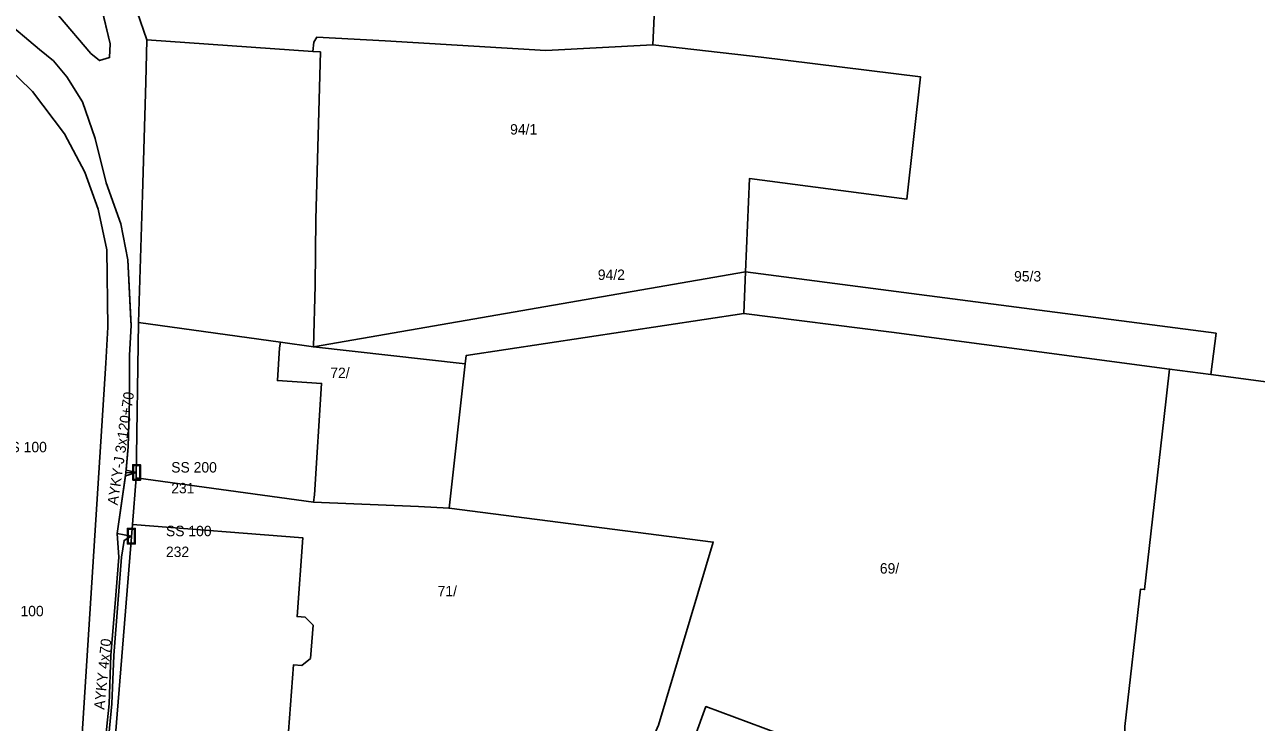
# Model space of a CAD drawing. Extents: x -793400 to -756198, y -1074141 to -1042963.
# Drawn here: x -783481.9 to -783393.1, y -1065302.4 to -1065252.1 of the extents above; entities that cross this region are included whole.
import ezdxf

# ---------------------------------------------------------------- set-up
doc = ezdxf.new("R2010")
doc.units = 0
for name, color, linetype in [('Parcela', 7, 'Continuous'), ('Popiskový text - Parcela', 7, 'Continuous'), ('Popiskový text - Přípojková skříň nn - SJZ', 7, 'Continuous'), ('Popiskový text - Přípojková skříň nn - Typ', 7, 'Continuous'), ('Popiskový text - Vedení nn kabelové', 7, 'Continuous'), ('Skříň', 7, 'Continuous'), ('Spojnice nn', 7, 'Continuous'), ('Stavební objekt', 7, 'Continuous'), ('Vedení nn kabelové', 7, 'Continuous')]:
    doc.layers.add(name, color=color, linetype=linetype)

msp = doc.modelspace()

# ---------------------------------------------------------------- linework, layer by layer
at = {"layer": 'Parcela'}
for points in [[(-783354.48, -1065257.7), (-783345.64, -1065275.81), (-783362.61, -1065289.16), (-783369.7, -1065292.34), (-783373.71, -1065291.76), (-783373.22, -1065280.42), (-783396.35, -1065277.34), (-783395.96, -1065274.37), (-783419.04, -1065271.36), (-783429.89, -1065269.94), (-783429.62, -1065263.22), (-783418.27, -1065264.71), (-783417.28, -1065255.88), (-783428.78, -1065254.48), (-783436.59, -1065253.58), (-783436.45, -1065250.48), (-783436.26, -1065245.82), (-783383.09, -1065216.77), (-783374.02, -1065231.27), (-783363.87, -1065245.46), (-783360.91, -1065248.3)], [(-783436.45, -1065250.48), (-783436.59, -1065253.58), (-783444.3, -1065253.99), (-783455.9, -1065253.3), (-783460.81, -1065253.03), (-783461.03, -1065253.4), (-783461.1, -1065254.06), (-783473.08, -1065253.23), (-783474.48, -1065249.17), (-783473.04, -1065235.09), (-783472.58, -1065232.29), (-783471.42, -1065231.93), (-783447.41, -1065228.37), (-783441.5, -1065225.71), (-783438.03, -1065224.17), (-783436.74, -1065242.46), (-783436.65, -1065245.81), (-783436.26, -1065245.82)], [(-783455.9, -1065253.3), (-783444.3, -1065253.99), (-783436.59, -1065253.58), (-783428.78, -1065254.48), (-783417.28, -1065255.88), (-783418.27, -1065264.71), (-783429.62, -1065263.22), (-783429.89, -1065269.94), (-783461.06, -1065275.36), (-783463.44, -1065275.02), (-783473.67, -1065273.59), (-783473.4, -1065264.38), (-783473.16, -1065256.28), (-783473.08, -1065253.23), (-783461.1, -1065254.06), (-783461.03, -1065253.4), (-783460.81, -1065253.03)], [(-783450.05, -1065275.98), (-783450.11, -1065276.58), (-783461.06, -1065275.36), (-783429.89, -1065269.94), (-783430.01, -1065272.94)], [(-783395.96, -1065274.37), (-783396.35, -1065277.34), (-783399.32, -1065276.95), (-783419.38, -1065274.29), (-783430.01, -1065272.94), (-783429.89, -1065269.94), (-783419.04, -1065271.36)], [(-783450.11, -1065276.58), (-783451.28, -1065286.99), (-783453.49, -1065286.87), (-783461.05, -1065286.55), (-783473.84, -1065284.8), (-783473.67, -1065273.59), (-783463.44, -1065275.02), (-783461.06, -1065275.36)], [(-783399.74, -1065280.6), (-783401.12, -1065292.85), (-783401.41, -1065292.81), (-783402.55, -1065302.71), (-783402.42, -1065308.34), (-783410.39, -1065316.75), (-783425.01, -1065313.58), (-783426.1, -1065316.52), (-783429.51, -1065326.06), (-783440.62, -1065322.81), (-783440.47, -1065322.28), (-783438.28, -1065314.29), (-783437.55, -1065314.48), (-783435.33, -1065308.37), (-783438.57, -1065308.09), (-783436.17, -1065302.62), (-783432.23, -1065289.43), (-783451.28, -1065286.99), (-783450.11, -1065276.58), (-783450.05, -1065275.98), (-783430.01, -1065272.94), (-783419.38, -1065274.29), (-783399.32, -1065276.95)], [(-783373.71, -1065291.76), (-783381.13, -1065309.05), (-783381.78, -1065313.42), (-783380.81, -1065322.39), (-783377.9, -1065333.27), (-783399.73, -1065332.79), (-783413.2, -1065329.84), (-783410.39, -1065316.75), (-783402.42, -1065308.34), (-783402.55, -1065302.71), (-783401.41, -1065292.81), (-783401.12, -1065292.85), (-783399.74, -1065280.6), (-783399.32, -1065276.95), (-783396.35, -1065277.34), (-783373.22, -1065280.42)], [(-783436.17, -1065302.62), (-783438.57, -1065308.09), (-783447.94, -1065307.27), (-783459.15, -1065305.47), (-783461.52, -1065305.18), (-783463.01, -1065304.99), (-783463.55, -1065304.92), (-783475.35, -1065303.31), (-783474.11, -1065288.16), (-783473.84, -1065284.8), (-783461.05, -1065286.55), (-783453.49, -1065286.87), (-783451.28, -1065286.99), (-783432.23, -1065289.43)]]:
    msp.add_lwpolyline(points, close=True, dxfattribs=at)
for points in [[(-783474.48, -1065249.17), (-783473.08, -1065253.23), (-783473.16, -1065256.28), (-783473.4, -1065264.38), (-783473.67, -1065273.59), (-783473.84, -1065284.8), (-783474.11, -1065288.16), (-783475.35, -1065303.31)], [(-783489.01, -1065251.32), (-783486.18, -1065252.95), (-783483.37, -1065254.95), (-783481.33, -1065256.94), (-783479.03, -1065259.99), (-783477.56, -1065262.77), (-783476.58, -1065265.44), (-783475.97, -1065268.37), (-783475.89, -1065273.94), (-783476.03, -1065276.54), (-783479.07, -1065323.96), (-783482.61, -1065380.27), (-783483.37, -1065388.08), (-783484.21, -1065392.94), (-783485.51, -1065396.38), (-783487.46, -1065400.22), (-783489.74, -1065403.65)], [(-783479.07, -1065323.96), (-783476.03, -1065276.54), (-783475.89, -1065273.94), (-783475.97, -1065268.37), (-783476.58, -1065265.44), (-783477.56, -1065262.77), (-783479.03, -1065259.99), (-783481.33, -1065256.94), (-783483.37, -1065254.95)]]:
    msp.add_lwpolyline(points, dxfattribs=at)
at = {"layer": 'Skříň'}
for points in [[(-783474.101, -1065284.973), (-783474.101, -1065283.848), (-783473.539, -1065283.847), (-783473.539, -1065284.972)], [(-783474.045, -1065283.904), (-783474.045, -1065284.916), (-783473.595, -1065284.916), (-783473.595, -1065283.904)], [(-783474.481, -1065289.563), (-783474.481, -1065288.438), (-783473.919, -1065288.437), (-783473.919, -1065289.562)], [(-783474.425, -1065288.494), (-783474.425, -1065289.506), (-783473.975, -1065289.506), (-783473.975, -1065288.494)]]:
    msp.add_lwpolyline(points, close=True, dxfattribs=at)
at = {"layer": 'Spojnice nn'}
for p, q in [((-783474.59, -1065284.44), (-783475.23, -1065288.81)), ((-783473.82, -1065284.41), (-783474.59, -1065284.44)), ((-783474.2, -1065289), (-783475.23, -1065288.81))]:
    msp.add_line(p, q, dxfattribs=at)
for points in [[(-783476.67, -1065249.59), (-783475.72, -1065253.51), (-783475.77, -1065254.5), (-783476.49, -1065254.72), (-783477.11, -1065254.2), (-783479.44, -1065251.48), (-783481.98, -1065249.16), (-783484.57, -1065247.1), (-783487.42, -1065245.39), (-783490.27, -1065243.82), (-783492.43, -1065243.36), (-783493.8, -1065243.01)], [(-783515.66, -1065245.16), (-783515.87, -1065246.15), (-783515.91, -1065246.79), (-783515.27, -1065247.09), (-783513.48, -1065247.15), (-783509.72, -1065247.2), (-783506.53, -1065247.14), (-783503.04, -1065247.17), (-783498.83, -1065247.24), (-783494.73, -1065247.24), (-783491.7, -1065247.52), (-783489.36, -1065248.08), (-783487.08, -1065249.17), (-783485.45, -1065250.3), (-783483.44, -1065251.7), (-783480.81, -1065253.93), (-783479.82, -1065254.73), (-783478.85, -1065255.89), (-783477.73, -1065257.7), (-783476.81, -1065260.33), (-783476.02, -1065263.52), (-783474.95, -1065266.48), (-783474.45, -1065269.09), (-783474.22, -1065273.81)], [(-783474.22, -1065273.81), (-783474.33, -1065275.96), (-783474.32, -1065279.2), (-783474.43, -1065282.56), (-783474.59, -1065284.44)], [(-783475.23, -1065288.81), (-783475.1, -1065290.5), (-783475.36, -1065293.85), (-783475.67, -1065297.58), (-783475.8, -1065301.08), (-783476.1, -1065304.08), (-783476.16, -1065307.69), (-783476.96, -1065311.66)]]:
    msp.add_lwpolyline(points, dxfattribs=at)
at = {"layer": 'Stavební objekt'}
for points in [[(-783460.95, -1065270.92), (-783461.06, -1065275.36), (-783463.44, -1065275.02), (-783473.67, -1065273.59), (-783473.4, -1065264.38), (-783473.16, -1065256.28), (-783473.08, -1065253.23), (-783461.1, -1065254.06), (-783460.56, -1065254.1), (-783460.88, -1065266.16)], [(-783460.99, -1065286.01), (-783461.05, -1065286.55), (-783473.84, -1065284.8), (-783473.67, -1065273.59), (-783463.44, -1065275.02), (-783463.5, -1065275.42), (-783463.66, -1065277.78), (-783460.48, -1065277.99)], [(-783461.27, -1065297.82), (-783461.9, -1065298.32), (-783462.5, -1065298.27), (-783463.01, -1065304.99), (-783463.55, -1065304.92), (-783475.35, -1065303.31), (-783474.11, -1065288.16), (-783461.82, -1065289.12), (-783462.24, -1065294.79), (-783461.65, -1065294.84), (-783461.09, -1065295.42)], [(-783425.01, -1065313.58), (-783426.1, -1065316.52), (-783429.51, -1065326.06), (-783440.62, -1065322.81), (-783440.47, -1065322.28), (-783438.28, -1065314.29), (-783437.55, -1065314.48), (-783435.33, -1065308.37), (-783432.76, -1065301.28), (-783427.6, -1065303.19), (-783421.89, -1065305.32), (-783423.84, -1065310.43)]]:
    msp.add_lwpolyline(points, close=True, dxfattribs=at)
at = {"layer": 'Vedení nn kabelové'}
for points in [[(-783479.44, -1065251.48), (-783477.11, -1065254.2), (-783476.49, -1065254.72), (-783475.77, -1065254.5), (-783475.72, -1065253.51), (-783476.302, -1065251.078)], [(-783473.82, -1065284.41), (-783474.573, -1065284.239), (-783474.43, -1065282.56), (-783474.32, -1065279.2), (-783474.33, -1065275.96), (-783474.22, -1065273.81), (-783474.236, -1065273.474), (-783474.45, -1065269.09), (-783474.95, -1065266.48), (-783476.02, -1065263.52), (-783476.81, -1065260.33), (-783477.73, -1065257.7), (-783478.85, -1065255.89), (-783479.82, -1065254.73), (-783480.81, -1065253.93), (-783483.44, -1065251.7)], [(-783474.2, -1065289), (-783475.23, -1065288.81), (-783474.62, -1065284.641), (-783473.82, -1065284.41)], [(-783474.2, -1065289), (-783474.718, -1065289.302), (-783474.901, -1065290.523), (-783475.161, -1065293.866), (-783475.47, -1065297.592), (-783475.6, -1065301.094), (-783475.9, -1065304.092), (-783475.96, -1065307.702), (-783476.761, -1065311.677), (-783476.875, -1065313.034), (-783476.197, -1065314.21)]]:
    msp.add_lwpolyline(points, dxfattribs=at)

# ---------------------------------------------------------------- texts
at = {"layer": 'Popiskový text - Parcela'}
for s, p in [('94/1', (-783446.877, -1065260.051)), ('94/2', (-783440.554, -1065270.53)), ('95/3', (-783410.529, -1065270.64)), ('72/', (-783459.846, -1065277.601)), ('69/', (-783420.213, -1065291.692)), ('71/', (-783452.106, -1065293.328))]:
    msp.add_text(s, height=0.75, dxfattribs=at).set_placement(p)
at = {"layer": 'Popiskový text - Přípojková skříň nn - SJZ'}
for s, p in [('231', (-783471.32, -1065285.91)), ('232', (-783471.7, -1065290.5))]:
    msp.add_text(s, height=0.75, dxfattribs=at).set_placement(p)
at = {"layer": 'Popiskový text - Přípojková skříň nn - Typ'}
for s, p in [('SS 100', (-783483.58, -1065282.95)), ('SS 200', (-783471.32, -1065284.41)), ('SS 100', (-783471.7, -1065289)), ('SS 100', (-783483.81, -1065294.77))]:
    msp.add_text(s, height=0.75, dxfattribs=at).set_placement(p)
at = {"layer": 'Popiskový text - Vedení nn kabelové'}
for s, rotation, p in [('AYKY-J 3x120+70', 81.64649, (-783475.188, -1065286.796)), ('AYKY 4x70', 84.28209, (-783476.146, -1065301.526))]:
    msp.add_text(s, height=0.75, rotation=rotation, dxfattribs=at).set_placement(p)

doc.saveas('drawing.dxf')
